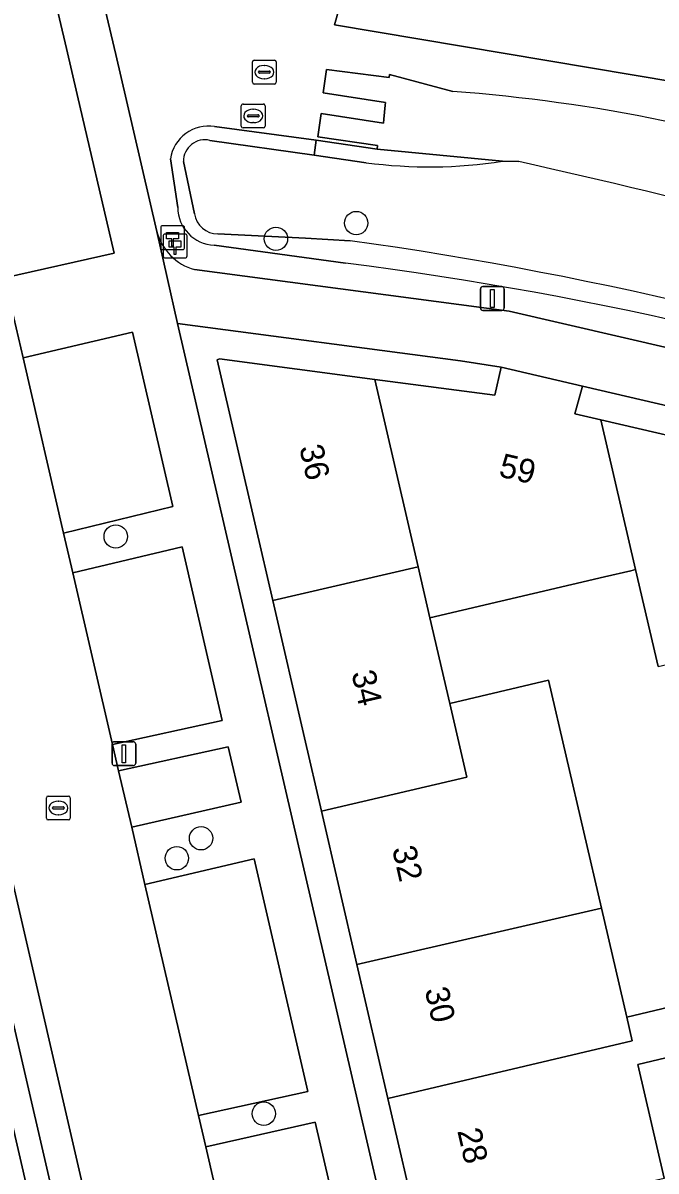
# Model space of a CAD drawing. Extents: x 156412 to 157779, y 382335 to 383768.
# Drawn here: x 156872.64 to 156899.18, y 383103.85 to 383151.94 of the extents above; entities that cross this region are included whole.
import ezdxf

# ---------------------------------------------------------------- set-up
doc = ezdxf.new("R2010")
doc.units = 0
for name, color, linetype in [('IMGEO_Berm_groen', 7, 'Continuous'), ('IMGEO_Boom', 7, 'Continuous'), ('IMGEO_Erf', 7, 'Continuous'), ('IMGEO_Greppel_droge_sloot', 7, 'Continuous'), ('IMGEO_Groenvoorziening', 7, 'Continuous'), ('IMGEO_Hectometerpaal', 7, 'Continuous'), ('IMGEO_Lichtmast', 7, 'Continuous'), ('IMGEO_Muur', 7, 'Continuous'), ('IMGEO_Oever', 7, 'Continuous'), ('IMGEO_Pand', 7, 'Continuous'), ('IMGEO_Pand_nummerreeks', 7, 'Continuous'), ('IMGEO_Parkeervlak_open', 7, 'Continuous'), ('IMGEO_Rijbaan_lokaal_gesloten', 7, 'Continuous'), ('IMGEO_Rioolput', 7, 'Continuous'), ('IMGEO_Voetpad_open', 7, 'Continuous'), ('IMGEO_Waterloop', 7, 'Continuous')]:
    doc.layers.add(name, color=color, linetype=linetype)

msp = doc.modelspace()

# ---------------------------------------------------------------- linework, layer by layer
at = {"layer": 'IMGEO_Berm_groen'}
msp.add_lwpolyline([(156874.913, 383148.951), (156874.467, 383150.864), (156873.247, 383156.093), (156868.686, 383155.032), (156869.512, 383151.464), (156869.951, 383149.57), (156871.875, 383141.262), (156876.465, 383142.297)], close=True, dxfattribs=at)
msp.add_lwpolyline([(156876.165, 383098.859), (156864.383, 383149.838), (156863.08, 383149.585), (156879.5, 383078.657)], dxfattribs=at)
at = {"layer": 'IMGEO_Boom'}
for centre in [(156886.615, 383143.561), (156883.249, 383142.901), (156876.533, 383130.432), (156880.111, 383117.792), (156879.096, 383116.955), (156882.741, 383106.257)]:
    msp.add_circle(centre, 0.489, dxfattribs=at)
at = {"layer": 'IMGEO_Erf'}
for points in [[(156883.119, 383127.748), (156882.407, 383130.824), (156880.784, 383137.834), (156880.878, 383137.869), (156887.399, 383137.013), (156892.424, 383136.354), (156892.698, 383137.522), (156890.98, 383137.786), (156879.13, 383139.346), (156886.707, 383106.634), (156888.007, 383101.021), (156889.242, 383101.302), (156887.947, 383106.897), (156886.647, 383112.508), (156885.16, 383118.934), (156884.45, 383121.999)], [(156896.098, 383136.724), (156895.786, 383135.565), (156896.87, 383135.315), (156902.167, 383134.092), (156902.479, 383135.251)], [(156906.834, 383109.282), (156906.605, 383110.252), (156902.467, 383109.275), (156898.418, 383108.319), (156899.525, 383103.56), (156907.714, 383105.431)]]:
    msp.add_lwpolyline(points, close=True, dxfattribs=at)
msp.add_lwpolyline([(156899.273, 383124.99), (156898.321, 383129.046), (156898.126, 383129), (156897.02, 383128.74), (156889.705, 383127.024), (156890.534, 383123.434), (156894.678, 383124.407), (156896.896, 383114.869), (156897.957, 383110.305), (156902.006, 383111.262)], dxfattribs=at)
at = {"layer": 'IMGEO_Greppel_droge_sloot'}
msp.add_lwpolyline([(156878.438, 383078.738), (156862.143, 383149.404), (156861.139, 383149.21), (156877.624, 383078.518)], dxfattribs=at)
at = {"layer": 'IMGEO_Groenvoorziening'}
for points in [[(156885.705, 383151.867), (156886.644, 383155.18), (156886.648, 383155.194), (156886.732, 383155.489), (156886.735, 383155.5), (156886.875, 383155.996), (156885.937, 383156.131), (156877.119, 383157.276)], [(156875.523, 383154.928), (156876.531, 383150.614), (156876.98, 383148.693), (156878.262, 383143.208)], [(156938.628, 383141.466), (156934.425, 383143.048), (156933.619, 383141.433), (156921.853, 383145.589), (156921.26, 383144.284), (156907.703, 383147.708), (156900.01, 383149.465), (156885.705, 383151.867)], [(156880.679, 383147.604), (156884.94, 383147.025), (156887.497, 383146.659), (156887.512, 383146.814), (156885.006, 383147.169), (156885.14, 383148.145), (156887.753, 383147.749), (156887.773, 383147.916), (156887.835, 383148.493), (156887.838, 383148.615), (156885.225, 383149.011), (156885.364, 383149.998), (156888.001, 383149.66), (156888.004, 383149.782), (156890.659, 383149.071)], [(156880.484, 383147.024), (156884.858, 383146.398), (156884.94, 383147.025), (156880.679, 383147.604)], [(156892.747, 383146.151), (156887.497, 383146.659), (156884.94, 383147.025), (156884.858, 383146.398), (156887.029, 383146.088)], [(156878.827, 383146.248), (156879.133, 383144.215)], [(156879.133, 383144.215), (156878.827, 383146.248)], [(156879.841, 383143.949), (156879.37, 383146.139)], [(156886.357, 383142.821), (156884.495, 383142.926), (156880.816, 383143.107)], [(156880.658, 383142.628), (156886.159, 383141.876)], [(156886.159, 383141.876), (156880.658, 383142.628)], [(156879.834, 383141.612), (156893.033, 383139.874), (156902.339, 383137.726), (156912.382, 383135.01), (156915.031, 383134.124), (156940.56, 383124.609)]]:
    msp.add_lwpolyline(points, dxfattribs=at)
msp.add_lwpolyline([(156912.909, 383150.579), (156904.479, 383152.79), (156895.625, 383154.675), (156889.111, 383155.673), (156886.875, 383155.996), (156886.735, 383155.5), (156886.732, 383155.489), (156886.648, 383155.194), (156886.644, 383155.18), (156885.705, 383151.867), (156900.01, 383149.465), (156907.703, 383147.708), (156921.26, 383144.284), (156921.853, 383145.589), (156933.619, 383141.433), (156934.425, 383143.048), (156926.829, 383145.908), (156921.915, 383147.69)], close=True, dxfattribs=at)
for centre, radius, start, end in [((156885.622, 383080.396), 68.86, 70.962, 85.80543), ((156880.424, 383146.009), 1.615, 80.9346, 171.4872), ((156880.424, 383146.009), 1.615, 80.9346, 171.4872), ((156880.275, 383146.143), 0.905, 76.6504, 180.2793), ((156889.67, 383165.905), 19.992, 262.4089, 278.8536), ((156880.733, 383144.226), 1.6, 180.4075, 267.3098), ((156880.733, 383144.226), 1.6, 180.4075, 267.3098), ((156880.813, 383144.089), 0.982, 188.2085, 270.1643), ((156880.443, 383143.784), 2.256, 194.7978, 254.3341), ((156864.374, 382985.514), 158.836, 70.44386, 82.04462), ((156867.607, 382994.919), 148.124, 70.42221, 82.80492), ((156867.607, 382994.919), 148.124, 70.42221, 82.80492)]:
    msp.add_arc(centre, radius, start, end, dxfattribs=at)
at = {"layer": 'IMGEO_Hectometerpaal'}
for p, q in [((156878.419, 383143.366), (156878.419, 383142.525)), ((156878.419, 383143.366), (156878.419, 383142.525)), ((156879.335, 383143.45), (156878.494, 383143.45)), ((156879.335, 383143.45), (156878.494, 383143.45)), ((156879.419, 383142.534), (156879.419, 383143.375)), ((156879.419, 383142.534), (156879.419, 383143.375)), ((156878.522, 383143.013), (156878.522, 383142.172)), ((156878.522, 383143.013), (156878.522, 383142.172)), ((156879.438, 383143.097), (156878.597, 383143.097)), ((156879.438, 383143.097), (156878.597, 383143.097)), ((156879.522, 383142.181), (156879.522, 383143.022)), ((156879.522, 383142.181), (156879.522, 383143.022)), ((156878.503, 383142.45), (156879.344, 383142.45)), ((156878.503, 383142.45), (156879.344, 383142.45)), ((156878.606, 383142.097), (156879.447, 383142.097)), ((156878.606, 383142.097), (156879.447, 383142.097))]:
    msp.add_line(p, q, dxfattribs=at)
for points in [[(156878.944, 383142.594), (156878.884, 383142.594), (156878.884, 383142.899), (156878.664, 383142.899), (156878.664, 383143.168), (156879.164, 383143.168), (156879.164, 383142.899), (156878.944, 383142.899), (156878.944, 383142.594)], [(156879.047, 383142.241), (156878.987, 383142.241), (156878.987, 383142.546), (156878.767, 383142.546), (156878.767, 383142.815), (156879.267, 383142.815), (156879.267, 383142.546), (156879.047, 383142.546), (156879.047, 383142.241)]]:
    msp.add_lwpolyline(points, dxfattribs=at)
for centre, start, end in [((156878.497, 383143.372), 92.4484, 184.2845), ((156878.497, 383143.372), 92.4484, 184.2845), ((156879.341, 383143.372), 2.4484, 94.2845), ((156879.341, 383143.372), 2.4484, 94.2845), ((156878.6, 383143.019), 92.4484, 184.2845), ((156878.6, 383143.019), 92.4484, 184.2845), ((156879.444, 383143.019), 2.4484, 94.2845), ((156879.444, 383143.019), 2.4484, 94.2845), ((156878.497, 383142.528), 182.4484, 274.2845), ((156878.497, 383142.528), 182.4484, 274.2845), ((156878.6, 383142.175), 182.4484, 274.2845), ((156878.6, 383142.175), 182.4484, 274.2845), ((156879.341, 383142.528), 272.4484, 4.2845), ((156879.341, 383142.528), 272.4484, 4.2845), ((156879.444, 383142.175), 272.4484, 4.2845), ((156879.444, 383142.175), 272.4484, 4.2845)]:
    msp.add_arc(centre, 0.0779, start, end, dxfattribs=at)
at = {"layer": 'IMGEO_Lichtmast'}
for p, q in [((156891.824, 383140), (156891.824, 383140.8)), ((156891.824, 383140.8), (156891.824, 383140)), ((156891.924, 383140.9), (156892.714, 383140.9)), ((156892.714, 383140.9), (156891.924, 383140.9)), ((156892.814, 383140.8), (156892.814, 383140)), ((156892.814, 383140), (156892.814, 383140.8)), ((156892.714, 383139.9), (156891.924, 383139.9)), ((156891.924, 383139.9), (156892.714, 383139.9)), ((156876.38, 383120.933), (156876.38, 383121.733)), ((156876.38, 383121.733), (156876.38, 383120.933)), ((156876.48, 383121.833), (156877.27, 383121.833)), ((156877.27, 383121.833), (156876.48, 383121.833)), ((156877.37, 383121.733), (156877.37, 383120.933)), ((156877.37, 383120.933), (156877.37, 383121.733)), ((156877.27, 383120.833), (156876.48, 383120.833)), ((156876.48, 383120.833), (156877.27, 383120.833))]:
    msp.add_line(p, q, dxfattribs=at)
for points in [[(156892.244, 383140.775), (156892.394, 383140.775), (156892.394, 383140.025), (156892.244, 383140.025), (156892.244, 383140.775)], [(156876.8, 383121.708), (156876.95, 383121.708), (156876.95, 383120.958), (156876.8, 383120.958), (156876.8, 383121.708)]]:
    msp.add_lwpolyline(points, dxfattribs=at)
for centre, start, end in [((156891.924, 383140.8), 90, 180), ((156891.924, 383140.8), 90, 180), ((156892.714, 383140.8), 0, 90), ((156892.714, 383140.8), 360, 90), ((156891.924, 383140), 180, 270), ((156891.924, 383140), 180, 270), ((156892.714, 383140), 270, 0), ((156892.714, 383140), 270, 0), ((156876.48, 383121.733), 90, 180), ((156876.48, 383121.733), 90, 180), ((156877.27, 383121.733), 0, 90), ((156877.27, 383121.733), 360, 90), ((156876.48, 383120.933), 180, 270), ((156876.48, 383120.933), 180, 270), ((156877.27, 383120.933), 270, 0), ((156877.27, 383120.933), 270, 0)]:
    msp.add_arc(centre, 0.1, start, end, dxfattribs=at)
at = {"layer": 'IMGEO_Muur'}
for points in [[(156885.364, 383149.998), (156885.225, 383149.011)], [(156888.001, 383149.66), (156885.364, 383149.998)], [(156885.225, 383149.011), (156887.838, 383148.615)], [(156885.006, 383147.169), (156885.14, 383148.145)], [(156885.14, 383148.145), (156887.753, 383147.749)], [(156884.94, 383147.025), (156887.497, 383146.659)], [(156887.512, 383146.814), (156885.006, 383147.169)]]:
    msp.add_lwpolyline(points, dxfattribs=at)
at = {"layer": 'IMGEO_Oever'}
for points in [[(156879.5, 383078.657), (156863.08, 383149.585), (156862.143, 383149.404), (156878.438, 383078.738)], [(156887.029, 383146.088), (156884.858, 383146.398), (156880.484, 383147.024)], [(156879.37, 383146.139), (156879.841, 383143.949)], [(156893.426, 383146.133), (156892.747, 383146.151)], [(156880.816, 383143.107), (156884.495, 383142.926), (156886.357, 383142.821)]]:
    msp.add_lwpolyline(points, dxfattribs=at)
for centre, radius, start, end in [((156880.275, 383146.143), 0.905, 76.6504, 180.2793), ((156889.67, 383165.905), 19.992, 262.4089, 278.8536), ((156819.978, 382816.985), 337.243, 73.68499, 77.42082), ((156880.813, 383144.089), 0.982, 188.2085, 270.1643), ((156864.374, 382985.514), 158.836, 70.44386, 82.04462)]:
    msp.add_arc(centre, radius, start, end, dxfattribs=at)
at = {"layer": 'IMGEO_Pand'}
for points in [[(156883.119, 383127.748), (156889.212, 383129.159), (156887.399, 383137.013), (156880.878, 383137.869), (156880.784, 383137.834), (156882.407, 383130.824)], [(156896.87, 383135.315), (156895.786, 383135.565), (156896.098, 383136.724), (156892.698, 383137.522), (156892.424, 383136.354), (156887.399, 383137.013), (156889.212, 383129.159), (156889.705, 383127.024), (156897.02, 383128.74), (156898.126, 383129), (156898.321, 383129.046)], [(156906.576, 383132.903), (156905.55, 383133.184), (156905.872, 383134.338), (156902.479, 383135.251), (156902.167, 383134.092), (156896.87, 383135.315), (156898.321, 383129.046), (156899.273, 383124.99), (156906.441, 383126.631), (156907.763, 383126.934), (156907.959, 383126.979)], [(156889.705, 383127.024), (156889.212, 383129.159), (156883.119, 383127.748), (156884.45, 383121.999), (156885.16, 383118.934), (156891.247, 383120.346), (156890.534, 383123.434)], [(156890.534, 383123.434), (156891.247, 383120.346), (156885.16, 383118.934), (156886.647, 383112.508), (156896.896, 383114.869), (156894.678, 383124.407)], [(156886.647, 383112.508), (156887.947, 383106.897), (156898.188, 383109.312), (156897.957, 383110.305), (156896.896, 383114.869)], [(156889.242, 383101.302), (156889.701, 383101.315), (156889.863, 383101.352), (156899.525, 383103.56), (156898.418, 383108.319), (156902.467, 383109.275), (156902.006, 383111.262), (156897.957, 383110.305), (156898.188, 383109.312), (156887.947, 383106.897)]]:
    msp.add_lwpolyline(points, close=True, dxfattribs=at)
at = {"layer": 'IMGEO_Parkeervlak_open'}
for points in [[(156877.235, 383138.983), (156872.65, 383137.914), (156874.35, 383130.574), (156878.922, 383131.693)], [(156879.313, 383130.003), (156874.735, 383128.908), (156876.401, 383121.716), (156880.997, 383122.727)], [(156881.254, 383121.617), (156876.656, 383120.616), (156877.202, 383118.258), (156881.789, 383119.304)], [(156882.337, 383116.935), (156877.757, 383115.862), (156879.998, 383106.183), (156884.592, 383107.191)], [(156885.657, 383102.589), (156884.892, 383105.897), (156880.304, 383104.862), (156881.076, 383101.528), (156881.565, 383099.418), (156886.139, 383100.461)]]:
    msp.add_lwpolyline(points, close=True, dxfattribs=at)
at = {"layer": 'IMGEO_Rijbaan_lokaal_gesloten'}
for points in [[(156850.812, 383208.283), (156863.532, 383153.52), (156863.849, 383152.15), (156864.012, 383151.443), (156864.281, 383150.278), (156864.383, 383149.838), (156876.165, 383098.859), (156891.24, 383033.646)], [(156891.866, 383054.936), (156882.501, 383095.375), (156882.029, 383097.412), (156881.565, 383099.418), (156881.076, 383101.528), (156880.304, 383104.862), (156879.998, 383106.183), (156877.757, 383115.862), (156877.202, 383118.258), (156876.656, 383120.616), (156876.401, 383121.716), (156874.735, 383128.908), (156874.35, 383130.574), (156872.65, 383137.914), (156871.875, 383141.262)]]:
    msp.add_lwpolyline(points, dxfattribs=at)
at = {"layer": 'IMGEO_Rioolput'}
for p, q in [((156882.339, 383150.381), (156883.191, 383150.381)), ((156882.264, 383149.455), (156882.264, 383150.307)), ((156882.523, 383149.875), (156882.523, 383149.887)), ((156882.566, 383149.924), (156882.964, 383149.924)), ((156882.752, 383150.161), (156882.777, 383150.161)), ((156883.007, 383149.887), (156883.007, 383149.875)), ((156883.265, 383150.307), (156883.265, 383149.455)), ((156882.961, 383149.838), (156882.563, 383149.838)), ((156882.775, 383149.601), (156882.75, 383149.601)), ((156883.191, 383149.381), (156882.339, 383149.381)), ((156881.798, 383147.62), (156881.798, 383148.472)), ((156881.873, 383148.546), (156882.725, 383148.546)), ((156882.799, 383148.472), (156882.799, 383147.62)), ((156882.057, 383148.04), (156882.057, 383148.052)), ((156882.495, 383148.003), (156882.097, 383148.003)), ((156882.1, 383148.089), (156882.498, 383148.089)), ((156882.286, 383148.326), (156882.311, 383148.326)), ((156882.541, 383148.052), (156882.541, 383148.04)), ((156882.725, 383147.546), (156881.873, 383147.546)), ((156882.309, 383147.766), (156882.284, 383147.766)), ((156873.629, 383118.634), (156873.629, 383119.486)), ((156873.704, 383119.56), (156874.556, 383119.56)), ((156873.931, 383119.103), (156874.329, 383119.103)), ((156874.117, 383119.34), (156874.142, 383119.34)), ((156874.63, 383119.486), (156874.63, 383118.634)), ((156873.888, 383119.054), (156873.888, 383119.066)), ((156874.326, 383119.017), (156873.928, 383119.017)), ((156874.14, 383118.78), (156874.115, 383118.78)), ((156874.372, 383119.066), (156874.372, 383119.054)), ((156874.556, 383118.56), (156873.704, 383118.56))]:
    msp.add_line(p, q, dxfattribs=at)
for points in [[(156882.339, 383150.381), (156883.191, 383150.381)], [(156882.264, 383149.455), (156882.264, 383150.307)], [(156883.265, 383150.307), (156883.265, 383149.455)], [(156883.191, 383149.381), (156882.339, 383149.381)], [(156881.798, 383147.62), (156881.798, 383148.472)], [(156881.873, 383148.546), (156882.725, 383148.546)], [(156882.799, 383148.472), (156882.799, 383147.62)], [(156882.725, 383147.546), (156881.873, 383147.546)], [(156873.629, 383118.634), (156873.629, 383119.486)], [(156873.704, 383119.56), (156874.556, 383119.56)], [(156874.63, 383119.486), (156874.63, 383118.634)], [(156874.556, 383118.56), (156873.704, 383118.56)]]:
    msp.add_lwpolyline(points, dxfattribs=at)
for centre, radius, start, end in [((156882.341, 383150.305), 0.0765, 91.552, 178.448), ((156882.341, 383150.305), 0.0765, 91.552, 178.448), ((156883.189, 383150.305), 0.0765, 1.552, 88.448), ((156883.189, 383150.305), 0.0765, 1.552, 88.448), ((156882.563, 383149.884), 0.0403, 85.8775, 175.7526), ((156882.56, 383149.874), 0.0366, 178.938, 274.7102), ((156882.964, 383149.881), 0.043, 264.8664, 352.4533), ((156882.968, 383149.886), 0.0386, 1.7309, 96.639), ((156882.341, 383149.457), 0.0765, 181.552, 268.448), ((156882.341, 383149.457), 0.0765, 181.552, 268.448), ((156883.189, 383149.457), 0.0765, 271.552, 358.448), ((156883.189, 383149.457), 0.0765, 271.552, 358.448), ((156881.875, 383148.47), 0.0765, 91.552, 178.448), ((156881.875, 383148.47), 0.0765, 91.552, 178.448), ((156882.723, 383148.47), 0.0765, 1.552, 88.448), ((156882.723, 383148.47), 0.0765, 1.552, 88.448), ((156882.097, 383148.049), 0.0403, 85.8775, 175.7526), ((156882.094, 383148.039), 0.0366, 178.938, 274.7102), ((156882.498, 383148.046), 0.043, 264.8664, 352.4533), ((156882.502, 383148.051), 0.0386, 1.7309, 96.639), ((156881.875, 383147.622), 0.0765, 181.552, 268.448), ((156881.875, 383147.622), 0.0765, 181.552, 268.448), ((156882.723, 383147.622), 0.0765, 271.552, 358.448), ((156882.723, 383147.622), 0.0765, 271.552, 358.448), ((156873.706, 383119.484), 0.0765, 91.552, 178.448), ((156873.706, 383119.484), 0.0765, 91.552, 178.448), ((156873.928, 383119.063), 0.0403, 85.8775, 175.7526), ((156874.333, 383119.065), 0.0386, 1.7309, 96.639), ((156874.554, 383119.484), 0.0765, 1.552, 88.448), ((156874.554, 383119.484), 0.0765, 1.552, 88.448), ((156873.706, 383118.636), 0.0765, 181.552, 268.448), ((156873.706, 383118.636), 0.0765, 181.552, 268.448), ((156873.925, 383119.053), 0.0366, 178.938, 274.7102), ((156874.329, 383119.06), 0.043, 264.8664, 352.4533), ((156874.554, 383118.636), 0.0765, 271.552, 358.448), ((156874.554, 383118.636), 0.0765, 271.552, 358.448)]:
    msp.add_arc(centre, radius, start, end, dxfattribs=at)
for centre, major_axis, ratio, start_param, end_param in [((156882.751, 383149.881), (-0.387, 0.002), 0.722429, 4.712389, 7.853982), ((156882.776, 383149.881), (-0.39, 0.002), 0.717154, 1.570796, 4.712389), ((156882.285, 383148.046), (-0.387, 0.002), 0.722429, 4.712389, 7.853982), ((156882.31, 383148.046), (-0.39, 0.002), 0.717154, 1.570796, 4.712389), ((156874.116, 383119.06), (-0.387, 0.002), 0.722429, 4.712389, 7.853982), ((156874.141, 383119.06), (-0.39, 0.002), 0.717154, 1.570796, 4.712389)]:
    msp.add_ellipse(centre, major_axis=major_axis, ratio=ratio, start_param=start_param, end_param=end_param, dxfattribs=at)
at = {"layer": 'IMGEO_Voetpad_open'}
for points in [[(156898.845, 383054.19), (156889.831, 383093.107), (156888.507, 383098.821), (156888.007, 383101.021), (156886.707, 383106.634), (156879.13, 383139.346), (156878.262, 383143.208), (156876.98, 383148.693), (156876.531, 383150.614), (156875.523, 383154.928), (156875.519, 383154.94), (156874.357, 383160.007), (156858.273, 383229.684)], [(156873.247, 383156.093), (156874.467, 383150.864), (156874.913, 383148.951), (156876.465, 383142.297), (156871.875, 383141.262), (156872.65, 383137.914), (156877.235, 383138.983), (156878.922, 383131.693), (156874.35, 383130.574), (156874.735, 383128.908), (156879.313, 383130.003), (156880.997, 383122.727), (156876.401, 383121.716), (156876.656, 383120.616), (156881.254, 383121.617), (156881.789, 383119.304), (156877.202, 383118.258), (156877.757, 383115.862), (156882.337, 383116.935), (156884.592, 383107.191), (156879.998, 383106.183), (156880.304, 383104.862), (156884.892, 383105.897), (156885.657, 383102.589)], [(156878.262, 383143.208), (156879.13, 383139.346), (156890.98, 383137.786), (156892.698, 383137.522), (156896.098, 383136.724), (156902.479, 383135.251), (156905.872, 383134.338), (156912.571, 383132.499), (156915.868, 383131.284), (156922.575, 383128.754), (156925.862, 383127.53), (156932.593, 383124.995), (156935.868, 383123.785), (156944.482, 383120.619), (156943.025, 383126.762)], [(156893.033, 383139.874), (156879.834, 383141.612)], [(156940.56, 383124.609), (156915.031, 383134.124), (156912.382, 383135.01), (156902.339, 383137.726), (156893.033, 383139.874)]]:
    msp.add_lwpolyline(points, dxfattribs=at)
msp.add_arc((156880.443, 383143.784), 2.256, 194.7978, 254.3341, dxfattribs=at)
at = {"layer": 'IMGEO_Waterloop'}
msp.add_lwpolyline([(156890.659, 383149.071), (156888.004, 383149.782), (156888.001, 383149.66), (156885.364, 383149.998), (156885.225, 383149.011), (156887.838, 383148.615), (156887.835, 383148.493), (156887.773, 383147.916), (156887.753, 383147.749), (156885.14, 383148.145), (156885.006, 383147.169), (156887.512, 383146.814), (156887.497, 383146.659), (156892.747, 383146.151), (156893.426, 383146.133)], dxfattribs=at)
for centre, radius, start, end in [((156885.622, 383080.396), 68.86, 70.962, 85.80543), ((156819.978, 382816.985), 337.243, 73.68499, 77.42082)]:
    msp.add_arc(centre, radius, start, end, dxfattribs=at)

# ---------------------------------------------------------------- texts
at = {"layer": 'IMGEO_Pand_nummerreeks'}
for s, rotation, p in [('36', 283.0354, (156884.221, 383134.165)), ('59', 346.7933, (156892.55, 383132.955)), ('34', 283.0354, (156886.409, 383124.715)), ('32', 283.0354, (156888.112, 383117.357)), ('30', 283.0354, (156889.48, 383111.446)), ('28', 283.0354, (156890.848, 383105.539))]:
    msp.add_text(s, height=1, rotation=rotation, dxfattribs=at).set_placement(p)

doc.saveas('drawing.dxf')
